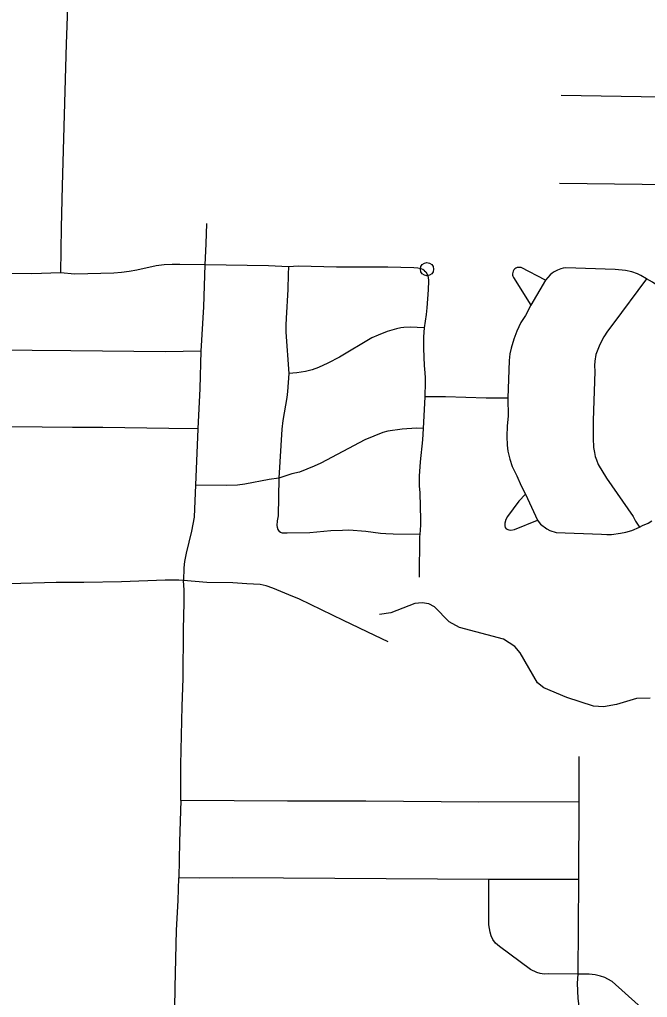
# Model space of a CAD drawing. Extents: x -19 to 366, y -4 to 359.
# Drawn here: x 150.592 to 151.042, y 185.132 to 185.832 of the extents above; entities that cross this region are included whole.
import ezdxf

# ---------------------------------------------------------------- set-up
doc = ezdxf.new("R2010")
doc.units = 0
for name, color, linetype in [('Level 33', 7, 'Continuous'), ('Level 35', 7, 'Continuous'), ('Level 60', 7, 'Continuous')]:
    doc.layers.add(name, color=color, linetype=linetype)

msp = doc.modelspace()

# ---------------------------------------------------------------- linework, layer by layer
at = {"layer": 'Level 33'}
for points in [[(150.62854, 185.93909), (150.62849, 185.91292), (150.6279, 185.88676), (150.62671, 185.84089), (150.62578, 185.81497), (150.62285, 185.71324), (150.62227, 185.68354), (150.62185, 185.65089)], [(151.23495, 185.76353), (151.22635, 185.76286), (151.208, 185.76344), (151.20102, 185.76342), (151.19233, 185.76414), (151.18965, 185.76505), (151.1857, 185.76721), (151.18451, 185.76808), (151.18055, 185.77162), (151.17827, 185.77316), (151.17679, 185.77379), (151.17409, 185.77459), (151.17031, 185.77499), (151.126, 185.77584), (151.06582, 185.77654), (150.97978, 185.77801)], [(151.23446, 185.71187), (150.97864, 185.71486)], [(150.72616, 185.6862), (150.72571, 185.67165), (150.72495, 185.65667)], [(150.62185, 185.65089), (150.60129, 185.65019), (150.55022, 185.65101), (150.52379, 185.65102), (150.45418, 185.65196)], [(150.72495, 185.65667), (150.70718, 185.657), (150.70152, 185.65698), (150.6959, 185.65665), (150.69028, 185.65601), (150.67635, 185.65292), (150.67086, 185.65193), (150.66534, 185.65117), (150.65979, 185.65064), (150.63191, 185.65009), (150.62185, 185.65089)], [(150.72495, 185.65667), (150.72396, 185.62666), (150.72218, 185.59482)], [(150.78484, 185.65525), (150.77061, 185.65589), (150.72495, 185.65667)], [(150.78484, 185.65525), (150.78453, 185.64996), (150.78426, 185.63897), (150.78307, 185.6186), (150.78294, 185.61354), (150.78304, 185.60847), (150.78499, 185.57906)], [(150.88222, 185.6525), (150.88105, 185.65338), (150.87969, 185.6538), (150.87729, 185.65425), (150.87444, 185.65448), (150.85588, 185.65494), (150.81928, 185.65517), (150.79205, 185.6557), (150.78484, 185.65525)], [(150.88222, 185.6525), (150.88309, 185.65169), (150.88437, 185.64947), (150.88472, 185.64781), (150.88487, 185.64528), (150.88471, 185.63879), (150.88376, 185.62601), (150.88322, 185.62114), (150.88183, 185.61157)], [(150.96867, 185.64567), (150.95123, 185.65475), (150.95028, 185.65493), (150.94933, 185.65491), (150.94839, 185.6547), (150.94753, 185.65431), (150.94674, 185.65376), (150.94607, 185.65305), (150.94558, 185.65223), (150.94525, 185.65133), (150.94511, 185.65038), (150.94516, 185.64942), (150.9454, 185.6485), (150.94583, 185.64764), (150.95817, 185.62793)], [(151.0409, 185.64676), (151.03692, 185.64918), (151.03456, 185.65027), (151.03045, 185.65162), (151.02587, 185.65258), (151.01853, 185.65332), (150.98319, 185.65448), (150.98139, 185.65435), (150.97954, 185.65387), (150.97724, 185.65299), (150.97496, 185.65182), (150.97347, 185.65082), (150.97192, 185.6495), (150.96867, 185.64567)], [(150.96867, 185.64567), (150.95817, 185.62793)], [(151.0409, 185.64676), (151.01686, 185.61414), (151.0131, 185.60929), (151.01041, 185.60511), (151.00756, 185.5997), (151.00474, 185.59247), (151.00401, 185.58781), (151.00372, 185.58477), (151.00397, 185.58041), (151.00288, 185.54534), (151.00276, 185.53268), (151.00311, 185.52597), (151.00364, 185.52242), (151.00427, 185.51962), (151.00508, 185.51714), (151.00645, 185.5138), (151.01226, 185.50404), (151.03134, 185.47663), (151.03317, 185.47315), (151.03586, 185.4689)], [(151.04976, 185.64118), (151.0453, 185.6444), (151.0409, 185.64676)], [(150.95817, 185.62793), (150.95436, 185.62047), (150.95108, 185.61544), (150.94809, 185.60929), (150.94596, 185.60364), (150.94414, 185.59711), (150.94325, 185.59294), (150.94278, 185.58821), (150.94163, 185.5614)], [(150.88183, 185.61157), (150.87191, 185.61207), (150.8674, 185.61187), (150.8652, 185.6116), (150.862, 185.61093), (150.8555, 185.60898), (150.8489, 185.60646), (150.84453, 185.60438), (150.82128, 185.59075), (150.81307, 185.58641), (150.80639, 185.58329), (150.8018, 185.5816), (150.79691, 185.58048), (150.79076, 185.57942), (150.78499, 185.57906)], [(150.88183, 185.61157), (150.8815, 185.60522), (150.88144, 185.59695), (150.88182, 185.58476), (150.88243, 185.57954), (150.88264, 185.57574), (150.88266, 185.5727), (150.88228, 185.56221)], [(150.72218, 185.59482), (150.69673, 185.59453), (150.62917, 185.59528), (150.49101, 185.59647), (150.45405, 185.59715)], [(150.72218, 185.59482), (150.72139, 185.56822), (150.71993, 185.53944)], [(150.78499, 185.57906), (150.78415, 185.56603), (150.78363, 185.56174), (150.78074, 185.54539), (150.78007, 185.53908), (150.77794, 185.50407)], [(150.88228, 185.56221), (150.88113, 185.53968)], [(150.94163, 185.5614), (150.92615, 185.56139), (150.89704, 185.5623), (150.88228, 185.56221)], [(150.94163, 185.5614), (150.94195, 185.54852), (150.94135, 185.54154), (150.94113, 185.53391), (150.94132, 185.52764), (150.9418, 185.52332), (150.94311, 185.51767), (150.94488, 185.51232), (150.94815, 185.5057), (150.95135, 185.49854), (150.95435, 185.49261)], [(150.71993, 185.53944), (150.69923, 185.53958), (150.65201, 185.54023), (150.63034, 185.54024), (150.56492, 185.5411), (150.53833, 185.54105), (150.51442, 185.54144), (150.46584, 185.54169), (150.4534, 185.54199)], [(150.71993, 185.53944), (150.71829, 185.49908)], [(150.88113, 185.53968), (150.87637, 185.53974), (150.86618, 185.53921), (150.85587, 185.53774), (150.85223, 185.53678), (150.83937, 185.53136), (150.80806, 185.51477), (150.8032, 185.51258), (150.79259, 185.50836), (150.78733, 185.50703), (150.77794, 185.50407)], [(150.88113, 185.53968), (150.88069, 185.53136), (150.87896, 185.5157), (150.87824, 185.50556), (150.87831, 185.49855), (150.8787, 185.49356), (150.8793, 185.47422), (150.87925, 185.47036), (150.87869, 185.46366)], [(150.71829, 185.49908), (150.71766, 185.48205), (150.71725, 185.47622), (150.7165, 185.47116), (150.71553, 185.46614), (150.71156, 185.45025), (150.71043, 185.44447), (150.70986, 185.43976), (150.70968, 185.4307)], [(150.77794, 185.50407), (150.77089, 185.50318), (150.75366, 185.4997), (150.74845, 185.49894), (150.74021, 185.49869), (150.71829, 185.49908)], [(150.77794, 185.50407), (150.77737, 185.47712), (150.77682, 185.47362), (150.77652, 185.47021), (150.77667, 185.46889), (150.77715, 185.46727), (150.77821, 185.46586)], [(150.95435, 185.49261), (150.94964, 185.48763), (150.94144, 185.47661), (150.94032, 185.47438), (150.9395, 185.47175), (150.93948, 185.47003), (150.93983, 185.46879), (150.94057, 185.46785), (150.94237, 185.46705), (150.94389, 185.46686), (150.94653, 185.46729), (150.963, 185.47405)], [(150.95435, 185.49261), (150.963, 185.47405)], [(150.963, 185.47405), (150.96414, 185.47228), (150.96512, 185.47112), (150.9696, 185.4678), (150.97177, 185.4666), (150.97622, 185.46509), (151.00863, 185.464), (151.0125, 185.46373), (151.01581, 185.46373), (151.02244, 185.46462), (151.02614, 185.46539), (151.03046, 185.46652), (151.03586, 185.4689)], [(151.03586, 185.4689), (151.038, 185.47017), (151.04202, 185.4719), (151.04467, 185.47358)], [(150.87869, 185.46366), (150.85971, 185.46393), (150.85449, 185.46419), (150.85065, 185.46449), (150.84014, 185.46576), (150.82808, 185.46676), (150.8234, 185.46667), (150.81505, 185.46625), (150.79998, 185.46496), (150.78391, 185.4646), (150.78049, 185.4647), (150.77915, 185.46517), (150.77821, 185.46586)], [(150.87869, 185.46366), (150.87866, 185.46218), (150.8782, 185.43315)], [(150.70968, 185.4307), (150.70647, 185.43098), (150.69667, 185.43102), (150.66534, 185.42992), (150.63838, 185.42939), (150.61854, 185.42939), (150.58501, 185.42849)], [(150.70772, 185.27343), (150.70791, 185.29879), (150.70881, 185.34097), (150.7094, 185.36063), (150.70975, 185.39588), (150.71027, 185.41494), (150.71021, 185.42394), (150.70968, 185.4307)], [(150.85616, 185.38689), (150.8466, 185.3915), (150.82423, 185.40227), (150.79266, 185.41748), (150.78501, 185.42063), (150.77357, 185.42533), (150.76895, 185.427), (150.7667, 185.42758), (150.76468, 185.42784), (150.7551, 185.42833), (150.74506, 185.42919), (150.72634, 185.42941), (150.70968, 185.4307)], [(150.99256, 185.30481), (150.99263, 185.27248)], [(150.70772, 185.27343), (150.70676, 185.24377), (150.70637, 185.21801)], [(150.99263, 185.27248), (150.92107, 185.27217), (150.84022, 185.27278), (150.78402, 185.27284), (150.70772, 185.27343)], [(150.99263, 185.27248), (150.99228, 185.21692)], [(150.70124, 184.93141), (150.70102, 184.95295), (150.70113, 184.97545), (150.70167, 185.01826), (150.70243, 185.04852), (150.70371, 185.13946), (150.70476, 185.18045), (150.7059, 185.20174), (150.70637, 185.21801)], [(150.92807, 185.21686), (150.74462, 185.21797), (150.72136, 185.21781), (150.70637, 185.21801)], [(150.99228, 185.21692), (150.92807, 185.21686)], [(150.99177, 185.14912), (150.97094, 185.14932), (150.96768, 185.14917), (150.96483, 185.14952), (150.96249, 185.15018), (150.95787, 185.15237), (150.93579, 185.16876), (150.93294, 185.17127), (150.93106, 185.17399), (150.92992, 185.17645), (150.92915, 185.17924), (150.92815, 185.18426), (150.92807, 185.21686)], [(150.99228, 185.21692), (150.99177, 185.14912)], [(150.99177, 185.14912), (150.99137, 185.14255), (150.99186, 185.13165), (150.99286, 185.12424), (150.99543, 185.11373), (150.99588, 185.10978), (150.996, 185.1058), (150.99578, 185.10122), (150.99523, 185.09667), (150.99157, 185.08049), (150.99082, 185.0761), (150.99033, 185.07106), (150.99048, 185.06596), (150.99058, 185.05316)], [(151.06277, 185.10217), (151.01634, 185.14376), (151.01326, 185.1456), (151.01107, 185.14669), (151.00808, 185.14766), (151.00424, 185.14856), (150.99999, 185.1491), (150.99177, 185.14912)]]:
    msp.add_lwpolyline(points, dxfattribs=at)
msp.add_circle((150.88391, 185.65365), 0.00473, dxfattribs=at)
at = {"layer": 'Level 35'}
msp.add_lwpolyline([(151.04355, 185.3467), (151.0337, 185.34646), (151.01951, 185.34202), (151.01023, 185.34046), (151.00303, 185.34081), (150.98387, 185.34698), (150.96756, 185.35393), (150.963, 185.35751), (150.95061, 185.3791), (150.9468, 185.38364), (150.93864, 185.38873), (150.90716, 185.39712), (150.89975, 185.40126), (150.88929, 185.41204), (150.88531, 185.4141), (150.88057, 185.41484), (150.87527, 185.41425), (150.85805, 185.40771), (150.84991, 185.40653)], dxfattribs=at)
at = {"layer": 'Level 60'}
for points in [[(154.11585, 1.87092), (153.9063, 10.48743), (153.69602, 19.10409), (153.48501, 27.72087), (153.27327, 36.3378), (153.0608, 44.95486), (152.84759, 53.57206), (152.63366, 62.1894), (152.419, 70.80688), (152.20362, 79.42449), (151.98751, 88.04225), (151.77068, 96.66014), (151.55312, 105.27817), (151.33484, 113.89634), (151.11584, 122.51465), (150.89612, 131.13311), (150.67568, 139.7517), (150.45452, 148.37043), (150.23264, 156.98931), (150.01005, 165.60832), (149.78674, 174.22748), (149.56272, 182.84677), (149.33799, 191.46621), (149.11254, 200.0858), (148.88638, 208.70552), (148.65952, 217.32539), (148.43194, 225.9454), (148.20366, 234.56555), (147.97466, 243.18584), (147.74497, 251.80628), (147.51457, 260.42687), (147.28346, 269.04759), (147.05165, 277.66846), (146.81914, 286.28948), (146.58593, 294.91064), (146.35202, 303.53194), (146.11742, 312.15339), (145.88211, 320.77499), (145.64611, 329.39673), (145.40941, 338.01861), (145.17202, 346.64065)], [(0, 180.89994), (7.12284, 180.90436), (14.24566, 180.9176), (21.36847, 180.93968), (28.49124, 180.97058), (35.61397, 181.01031), (42.73664, 181.05888), (49.85925, 181.11627), (56.98178, 181.18249), (64.10422, 181.25754), (71.22656, 181.34142), (78.3488, 181.43413), (85.47091, 181.53567), (92.5929, 181.64603), (99.71474, 181.76523), (106.83643, 181.89325), (113.95795, 182.0301), (121.0793, 182.17578), (128.20046, 182.33029), (135.32143, 182.49362), (142.44218, 182.66579), (149.56272, 182.84677), (156.68303, 183.03659), (163.8031, 183.23523), (170.92291, 183.4427), (178.04247, 183.65899), (185.16175, 183.88411), (192.28074, 184.11805), (199.39944, 184.36082), (206.51784, 184.61242), (213.63591, 184.87283), (220.75366, 185.14207), (227.87107, 185.42014), (234.98813, 185.70702), (242.10483, 186.00273), (249.22115, 186.30726), (256.33709, 186.62061), (263.45264, 186.94279), (270.56779, 187.27378), (277.68251, 187.61359), (284.79682, 187.96222), (291.91068, 188.31967), (299.02409, 188.68594), (306.13705, 189.06103), (313.24954, 189.44494), (320.36154, 189.83766), (327.47305, 190.23919), (334.58406, 190.64954), (341.69455, 191.06871)]]:
    msp.add_spline(points, degree=3, dxfattribs=at)

doc.saveas('drawing.dxf')
